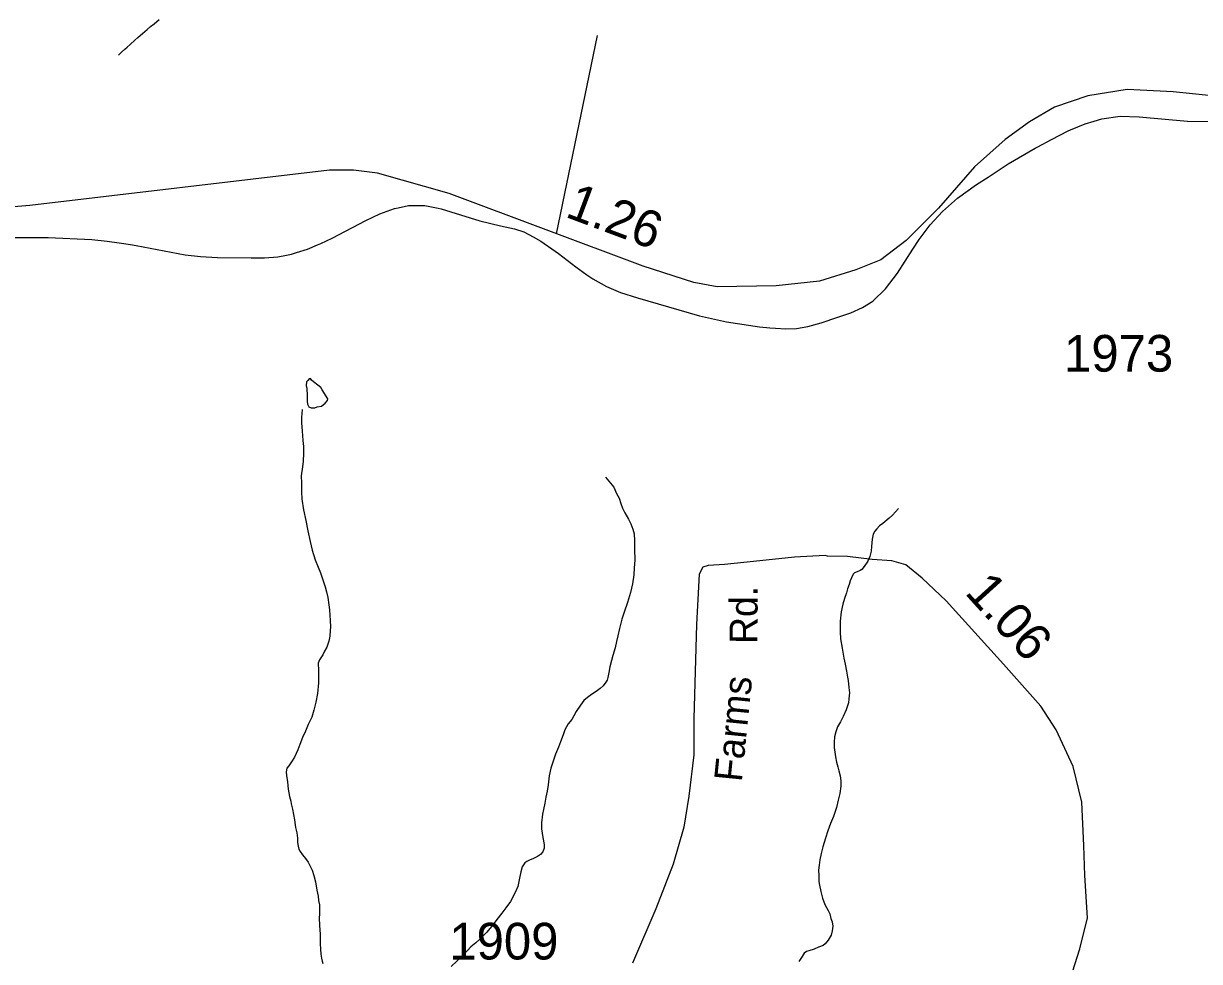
# Model space of a CAD drawing. Extents: x 2126262 to 2293712, y 749403 to 919119.
# Drawn here: x 2137114 to 2141122, y 841505 to 844700 of the extents above; entities that cross this region are included whole.
import ezdxf

# ---------------------------------------------------------------- set-up
doc = ezdxf.new("R2010")
doc.units = 0
for name, color, linetype in [('Exist Hydrographic Creek Single Shore', 7, 'Continuous'), ('Exist Hydrographic Misc Water Feature', 7, 'Continuous'), ('Exist Hydrographic Pond Under 1500 Sq Ft', 7, 'Continuous'), ('Exist Road Non-System Type 51', 7, 'Continuous'), ('Exist Road Primary NC Attributed', 7, 'Continuous'), ('Exist Road Primary NC Service Mileage Hundredths English Label', 7, 'Continuous'), ('Exist Road Secondary Mileage Hundredths English Label', 7, 'Continuous'), ('Exist Road Secondary Type 51 Attributed', 7, 'Continuous'), ('Exist Road Secondary Type 51 Label', 7, 'Continuous'), ('Exist Road Secondary Type 51 Number Label', 7, 'Continuous')]:
    doc.layers.add(name, color=color, linetype=linetype)

msp = doc.modelspace()

# ---------------------------------------------------------------- linework, layer by layer
at = {"layer": 'Exist Hydrographic Creek Single Shore'}
msp.add_lwpolyline([(2137437.7, 844592.8), (2137447.5, 844602.5), (2137459.4, 844612.9), (2137467.4, 844619.3), (2137477.5, 844628.9), (2137493.5, 844643.3), (2137503.1, 844653), (2137518.9, 844665.8), (2137534.9, 844679.4), (2137546.8, 844689.8), (2137558.7, 844699.4), (2137576.7, 844713.8)], dxfattribs=at)
at = {"layer": 'Exist Hydrographic Misc Water Feature'}
for p, q in [((2140674.4, 844334.1), (2140682.6, 844337.5)), ((2140562.1, 844275.7), (2140570.9, 844280.5)), ((2140204.3, 844014.6), (2140246.3, 844060.3)), ((2137478.3, 843947.1), (2137497.4, 843943.9)), ((2138926.2, 843924.9), (2138937.4, 843917)), ((2140008.4, 843754), (2140051.5, 843796.3)), ((2140008.4, 843754), (2140051.5, 843796.3))]:
    msp.add_line(p, q, dxfattribs=at)
for points in [[(2140763, 844368), (2140788.5, 844375.8), (2140851.4, 844384.2), (2140916.4, 844382.5), (2141080.4, 844367.8), (2141155.9, 844366.1)], [(2140763, 844368), (2140788.5, 844375.8), (2140851.4, 844384.2), (2140916.4, 844382.5), (2141080.4, 844367.8), (2141155.9, 844366.1)], [(2140682.6, 844337.5), (2140732.3, 844358.7), (2140763, 844368)], [(2140682.6, 844337.5), (2140732.3, 844358.7), (2140763, 844368)], [(2140570.9, 844280.5), (2140617.6, 844305.5), (2140674.4, 844334.1)], [(2140570.9, 844280.5), (2140617.6, 844305.5), (2140674.4, 844334.1)], [(2140401.3, 844177.3), (2140469.4, 844221.7), (2140562.1, 844275.7)], [(2140401.3, 844177.3), (2140469.4, 844221.7), (2140562.1, 844275.7)], [(2140246.3, 844060.3), (2140297.4, 844104.7), (2140362.1, 844151.8), (2140401.3, 844177.3)], [(2140246.3, 844060.3), (2140297.4, 844104.7), (2140362.1, 844151.8), (2140401.3, 844177.3)], [(2138165.4, 843969.1), (2138280.5, 844029.3), (2138328.2, 844051.5), (2138377.7, 844069.6), (2138390.4, 844072.3)], [(2138165.4, 843969.1), (2138280.5, 844029.3), (2138328.2, 844051.5), (2138377.7, 844069.6), (2138390.4, 844072.3)], [(2138390.4, 844072.3), (2138425.4, 844080), (2138481.4, 844080), (2138526.7, 844070.7)], [(2138390.4, 844072.3), (2138425.4, 844080), (2138481.4, 844080), (2138526.7, 844070.7)], [(2138526.7, 844070.7), (2138537.4, 844068.5), (2138570.2, 844058.4)], [(2138526.7, 844070.7), (2138537.4, 844068.5), (2138570.2, 844058.4)], [(2138570.2, 844058.4), (2138669.4, 844028), (2138739.8, 844011.4)], [(2138570.2, 844058.4), (2138669.4, 844028), (2138739.8, 844011.4)], [(2138739.8, 844011.4), (2138787.6, 844000.2), (2138819.5, 843990.1), (2138850.7, 843973.3)], [(2138739.8, 844011.4), (2138787.6, 844000.2), (2138819.5, 843990.1), (2138850.7, 843973.3)], [(2140145.2, 843931.2), (2140166.3, 843964), (2140204.3, 844014.6)], [(2140145.2, 843931.2), (2140166.3, 843964), (2140204.3, 844014.6)], [(2137029.6, 843971.2), (2137198.2, 843971.8), (2137346.7, 843964.7), (2137398.7, 843958.4)], [(2137398.7, 843958.4), (2137440.4, 843953.4), (2137478.3, 843947.1)], [(2137398.7, 843958.4), (2137440.4, 843953.4), (2137478.3, 843947.1)], [(2137497.4, 843943.9), (2137665.3, 843911.9), (2137717.2, 843906.6), (2137774.6, 843903.6), (2137889.4, 843902.1), (2137920.4, 843902.3)], [(2137497.4, 843943.9), (2137665.3, 843911.9), (2137717.2, 843906.6), (2137774.6, 843903.6), (2137889.4, 843902.1), (2137920.4, 843902.3)], [(2138044, 843920), (2138081.4, 843932), (2138116, 843946.1)], [(2138044, 843920), (2138081.4, 843932), (2138116, 843946.1)], [(2138116, 843946.1), (2138127.3, 843950.7), (2138165.4, 843969.1)], [(2138116, 843946.1), (2138127.3, 843950.7), (2138165.4, 843969.1)], [(2138850.7, 843973.3), (2138877.4, 843959.2), (2138926.2, 843924.9)], [(2138850.7, 843973.3), (2138877.4, 843959.2), (2138926.2, 843924.9)], [(2137920.4, 843902.3), (2137935.4, 843902.5), (2137980.5, 843905.8), (2138010, 843911.4)], [(2137920.4, 843902.3), (2137935.4, 843902.5), (2137980.5, 843905.8), (2138010, 843911.4)], [(2138010, 843911.4), (2138027.4, 843914.7), (2138044, 843920)], [(2138010, 843911.4), (2138027.4, 843914.7), (2138044, 843920)], [(2138937.4, 843917), (2138996.5, 843871.2), (2139033.8, 843844.6)], [(2138937.4, 843917), (2138996.5, 843871.2), (2139033.8, 843844.6)], [(2140051.5, 843796.3), (2140092.1, 843849.8), (2140145.2, 843931.2)], [(2140051.5, 843796.3), (2140092.1, 843849.8), (2140145.2, 843931.2)], [(2139033.8, 843844.6), (2139054.3, 843830), (2139101.3, 843803.8), (2139148.6, 843784.2)], [(2139033.8, 843844.6), (2139054.3, 843830), (2139101.3, 843803.8), (2139148.6, 843784.2)], [(2139148.6, 843784.2), (2139206.1, 843765.2), (2139417.3, 843704.5)], [(2139889.3, 843699.5), (2139933.2, 843714.4), (2139973.6, 843732.3), (2140008.4, 843754)], [(2139889.3, 843699.5), (2139933.2, 843714.4), (2139973.6, 843732.3), (2140008.4, 843754)], [(2139417.3, 843704.5), (2139509.5, 843683.6), (2139622.3, 843667.4), (2139657.2, 843663.9)], [(2139417.3, 843704.5), (2139509.5, 843683.6), (2139622.3, 843667.4), (2139657.2, 843663.9)], [(2139711.5, 843660.3), (2139748.4, 843661.5), (2139787.4, 843667.5), (2139832.3, 843680.1), (2139889.3, 843699.5)], [(2139711.5, 843660.3), (2139748.4, 843661.5), (2139787.4, 843667.5), (2139832.3, 843680.1), (2139889.3, 843699.5)], [(2139657.2, 843663.9), (2139676.5, 843662.1), (2139711.5, 843660.3)], [(2139657.2, 843663.9), (2139676.5, 843662.1), (2139711.5, 843660.3)], [(2138063.1, 843385.6), (2138061.5, 843357.9), (2138061.5, 843339.6), (2138063.9, 843311.7), (2138066, 843279.7), (2138068, 843259.1), (2138068.6, 843235.5), (2138067, 843209.4), (2138064.9, 843189.8), (2138060.6, 843159.2), (2138061.7, 843133.9), (2138061.5, 843105.1), (2138061.9, 843079.9), (2138068.2, 843043.7), (2138076.6, 843007.5), (2138082.6, 842971.7), (2138091, 842935.5), (2138097.1, 842906.2), (2138108.2, 842872.8), (2138118.1, 842848.2), (2138125.9, 842828.4), (2138134.3, 842804.4), (2138141.6, 842780.6), (2138146.2, 842764.1), (2138150.5, 842744.3), (2138155, 842720.1), (2138157.2, 842702.3), (2138159.1, 842665.9), (2138159.9, 842644.7), (2138159.5, 842632.6), (2138158, 842612.9), (2138153.9, 842596.5), (2138148, 842575.9), (2138140.2, 842562.5), (2138134.3, 842550), (2138122.4, 842532.3), (2138118.5, 842521.5), (2138119.1, 842496.3), (2138118.9, 842475.7), (2138119.1, 842453.7), (2138115.8, 842417.7), (2138109.9, 842388.2), (2138103.7, 842361.5), (2138096.3, 842337.5), (2138084.4, 842311.7), (2138074.4, 842289.7), (2138064.7, 842267.6), (2138055.3, 842243.5), (2138049.2, 842225.3), (2138037.5, 842201.1), (2138027.6, 842184.7), (2138017.8, 842171.3), (2138011.6, 842163.2), (2138009.4, 842151.4), (2138010.6, 842138.7), (2138013.1, 842117.2), (2138016.4, 842091.5), (2138020.7, 842066.9), (2138025, 842051.3), (2138026.6, 842041.3), (2138030.9, 842023.2), (2138037.7, 841986.9), (2138041.4, 841961.5), (2138045.7, 841943.4), (2138047.7, 841925.3), (2138048.1, 841909.8), (2138050.4, 841897.3), (2138052, 841887.3), (2138056.3, 841879.4), (2138064.5, 841867.6), (2138074.4, 841855.9), (2138083.8, 841843.1), (2138091, 841829.9), (2138097.1, 841816), (2138102.9, 841797.7), (2138109, 841775.6), (2138113.3, 841747.4), (2138117.6, 841727.6), (2138119.7, 841712.3), (2138122.2, 841698.2), (2138122.2, 841677.5), (2138122.4, 841666.1), (2138122, 841654), (2138122.2, 841627.6), (2138124.6, 841598), (2138125, 841580.9), (2138125.4, 841565.4), (2138125.9, 841547.1), (2138127.3, 841529.9), (2138129.1, 841516.2), (2138131.8, 841506), (2138133.8, 841497.6)], [(2139096.8, 843154.5), (2139125.3, 843121), (2139135.1, 843098.8), (2139143.5, 843082.9), (2139149.5, 843065.4), (2139155.6, 843049), (2139163.6, 843033.2), (2139176.1, 843011.5), (2139184.1, 842995.3), (2139190.1, 842977.7), (2139194.6, 842961.2), (2139196.6, 842937.4), (2139196.6, 842909.8), (2139197.2, 842872), (2139195.4, 842845.5), (2139193.6, 842821.8), (2139189.7, 842791.5), (2139182.1, 842761.4), (2139172.6, 842727.2), (2139160.5, 842695.3), (2139153.2, 842670.9), (2139145.2, 842639.2), (2139139.4, 842614.5), (2139135.3, 842595.3), (2139130, 842573), (2139122.2, 842546.9), (2139118.3, 842530.5), (2139112.4, 842508.7), (2139108.7, 842488.9), (2139104.8, 842472.5), (2139103.1, 842463), (2139098.6, 842456.4), (2139089, 842444.4), (2139079.3, 842434.5), (2139065.2, 842424.1), (2139049.6, 842413.9), (2139035.7, 842404.2), (2139023.2, 842393.9), (2139011.7, 842377.8), (2138997.7, 842356), (2138989.9, 842341.4), (2138982.4, 842329.1), (2138970, 842314), (2138958.6, 842293.8), (2138952.8, 842277.2), (2138944.4, 842252.9), (2138936.8, 842235), (2138927, 842211.3), (2138919.4, 842186.9), (2138911.4, 842163.4), (2138905.7, 842137.1), (2138902.4, 842106.7), (2138898.3, 842084.6), (2138894.4, 842064.5), (2138890.7, 842044), (2138886.6, 842022.7), (2138883.1, 842006.2), (2138878.8, 841977.6), (2138879.4, 841956.4), (2138881.3, 841942.3), (2138883.5, 841927), (2138887.8, 841902.8), (2138888, 841890.6), (2138883.5, 841878.3), (2138876.3, 841868.9), (2138865.9, 841862.3), (2138850.1, 841854.6), (2138840.3, 841850.8), (2138829.4, 841845.1), (2138822.2, 841840.5), (2138813.8, 841827.6), (2138808.7, 841810.1), (2138803.8, 841788.1), (2138798.2, 841759.8), (2138791, 841741.8), (2138773.8, 841709.5), (2138757.8, 841687.6), (2138743.7, 841669.8), (2138726.9, 841648), (2138714.3, 841630.8), (2138692.4, 841604.5), (2138668.6, 841581), (2138654.9, 841568), (2138638.7, 841554.7), (2138627.4, 841542.6), (2138617.2, 841532), (2138603.4, 841518.6), (2138591.1, 841506.3), (2138571.6, 841488.1)], [(2140095.4, 843047.6), (2140075.5, 843025), (2140063.8, 843015.5), (2140042.1, 842997.3), (2140031.6, 842989.1), (2140022.4, 842978.8), (2140015.4, 842970.4), (2140009.5, 842960), (2140006.6, 842943), (2140004.5, 842918.1), (2140002.9, 842902.6), (2139998.6, 842884.9), (2139991.2, 842868.6), (2139978.9, 842850.6), (2139971.3, 842840.4), (2139965.6, 842836.4), (2139955.5, 842832.2), (2139945.5, 842828.4), (2139941.4, 842824.6), (2139935.4, 842812.1), (2139931.7, 842801.7), (2139927.4, 842788.6), (2139922.5, 842774.7), (2139918.4, 842760.4), (2139911.9, 842741.5), (2139906.5, 842722), (2139900.4, 842695.7), (2139896.9, 842663.8), (2139897.1, 842647.5), (2139897.1, 842627.7), (2139898.7, 842603.9), (2139903.7, 842571.9), (2139909.8, 842538.1), (2139914.1, 842517.5), (2139918.6, 842493.3), (2139922.1, 842473.8), (2139924.8, 842461.6), (2139926.8, 842437.7), (2139928.9, 842419.6), (2139926.8, 842400), (2139925.4, 842386), (2139917.4, 842361.6), (2139907.3, 842339.7), (2139898.1, 842321.6), (2139887.9, 842304), (2139882.1, 842287.5), (2139878, 842269.8), (2139876.2, 842251.8), (2139876.6, 842233.5), (2139879, 842217.3), (2139881.1, 842201.6), (2139885.2, 842183.6), (2139889.1, 842168), (2139893, 842153.9), (2139897.1, 842137.1), (2139899.8, 842120.1), (2139899.8, 842101.8), (2139896.1, 842077.2), (2139889.9, 842053.8), (2139884.2, 842029.1), (2139874.5, 841998.9), (2139864.5, 841974.9), (2139855.3, 841949.5), (2139847.3, 841925.1), (2139837.6, 841894.9), (2139831.9, 841872.7), (2139827.8, 841851), (2139826.1, 841833), (2139823.7, 841816.3), (2139823.9, 841799.3), (2139824.9, 841777.2), (2139827, 841764.7), (2139830.7, 841743.5), (2139837.2, 841721), (2139845.4, 841698.7), (2139855.7, 841678.8), (2139861.8, 841667.3), (2139865.5, 841651.3), (2139869.8, 841639.4), (2139871.9, 841625.3), (2139870, 841609.7), (2139866.3, 841594.9), (2139856.1, 841576.9), (2139846.4, 841565), (2139838.7, 841559.3), (2139822.9, 841553.1), (2139808.5, 841546.8), (2139790.9, 841540.5), (2139782.5, 841538.5), (2139774.9, 841532.8), (2139767.1, 841522.2), (2139756.8, 841504.7)]]:
    msp.add_lwpolyline(points, dxfattribs=at)
at = {"layer": 'Exist Hydrographic Pond Under 1500 Sq Ft'}
msp.add_lwpolyline([(2138117.4, 843468), (2138101.9, 843479.8), (2138095.8, 843484.7), (2138092.1, 843491.4), (2138087.8, 843489.6), (2138082.9, 843484.1), (2138078, 843479.1), (2138077.3, 843467.5), (2138079.7, 843457), (2138080.4, 843432.4), (2138080.4, 843413.4), (2138082.3, 843402.9), (2138085.9, 843394.9), (2138094.5, 843391.2), (2138106.8, 843391.2), (2138114.2, 843394.2), (2138129.6, 843396.8), (2138142.5, 843406.6), (2138149.8, 843415.8), (2138151.1, 843422), (2138132, 843452.1), (2138127.1, 843460.1), (2138117.4, 843468)], dxfattribs=at)
at = {"layer": 'Exist Road Non-System Type 51'}
msp.add_line((2138929.9, 843984.3), (2139070.5, 844659.9), dxfattribs=at)
at = {"layer": 'Exist Road Primary NC Attributed'}
msp.add_lwpolyline([(2141219.4, 844448.4), (2141032.5, 844468), (2140874.9, 844475), (2140741, 844454), (2140627.3, 844415.6), (2140542.2, 844365.4), (2140459.9, 844305.4), (2140354.6, 844212.5), (2140231.9, 844071.5), (2140121.7, 843961.3), (2140035.2, 843895.6), (2139950.1, 843860.8), (2139826.7, 843822.4), (2139678.9, 843807), (2139478, 843802.8), (2139398.5, 843818.2), (2139226.3, 843873.3), (2138564.5, 844121.1), (2138320.4, 844190.9), (2138238.1, 844200.7), (2138157.2, 844200.7), (2137135.4, 844080.1), (2137024.1, 844071.1)], dxfattribs=at)
at = {"layer": 'Exist Road Secondary Type 51 Attributed'}
msp.add_lwpolyline([(2140665.1, 841395), (2140714.2, 841548), (2140740.4, 841653.5), (2140731.4, 841797.6), (2140727.5, 841899.7), (2140720.6, 842047.9), (2140691.1, 842168.5), (2140633.6, 842293.7), (2140581.3, 842374.7), (2140454.3, 842517.4), (2140258.7, 842733.4), (2140176.3, 842811.1), (2140121.3, 842856.2), (2140073.5, 842869.2), (2140005.7, 842874.6), (2139921.9, 842884.3), (2139853.9, 842885.7), (2139845.9, 842887.9), (2139741.8, 842882), (2139601.5, 842866.9), (2139503.3, 842857), (2139447.2, 842854.1), (2139429.1, 842848.5), (2139416.6, 842824.8), (2139407.1, 842653), (2139398.5, 842333.1), (2139397.9, 842209.1), (2139381, 842067.5), (2139364.8, 841961.8), (2139328.2, 841836.6), (2139269.1, 841683.8), (2139189.3, 841499.4)], dxfattribs=at)

# ---------------------------------------------------------------- texts
at = {"layer": 'Exist Road Primary NC Service Mileage Hundredths English Label'}
msp.add_text('1.26', height=125, rotation=339.4742, dxfattribs=at).set_placement((2138956.2, 844042.9))
at = {"layer": 'Exist Road Secondary Mileage Hundredths English Label'}
msp.add_text('1.06', height=125, rotation=312.1487, dxfattribs=at).set_placement((2140318.8, 842760.1))
at = {"layer": 'Exist Road Secondary Type 51 Label'}
for s, rotation, p in [('Rd.', 89.7408, (2139615.1, 842586.4)), ('Farms', 84.2681, (2139561.7, 842114.4))]:
    msp.add_text(s, height=95, rotation=rotation, dxfattribs=at).set_placement(p)
at = {"layer": 'Exist Road Secondary Type 51 Number Label'}
for s, p in [('1973', (2140660.3, 843514.2)), ('1909', (2138565.1, 841511.5))]:
    msp.add_text(s, height=125, dxfattribs=at).set_placement(p)

doc.saveas('drawing.dxf')
